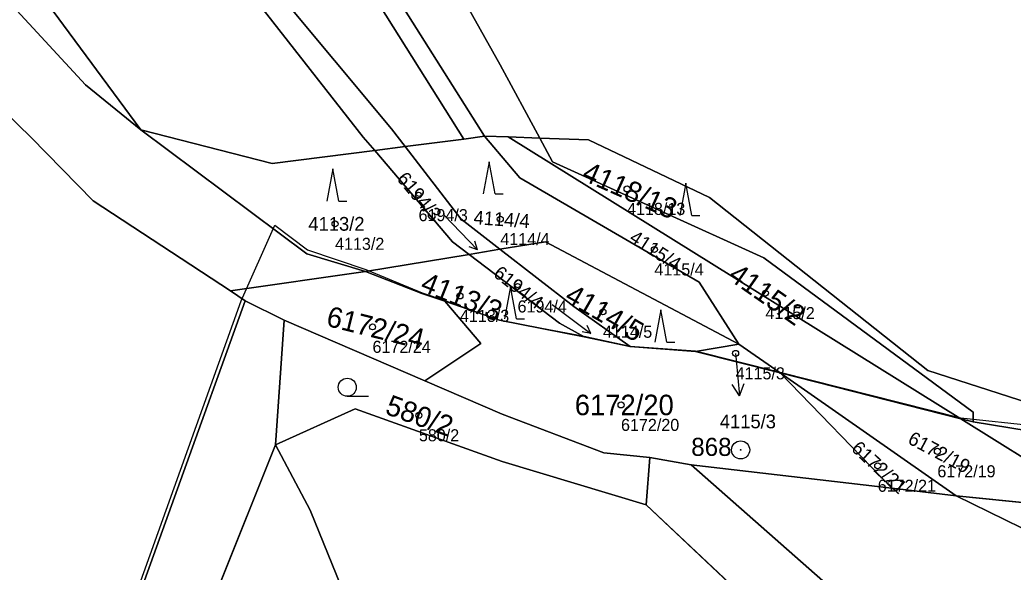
# Model space of a CAD drawing. Extents: x -754150 to -749824, y -1058608 to -1053956.
# Drawn here: x -753426.8 to -753344.4, y -1056107.7 to -1056061.8 of the extents above; entities that cross this region are included whole.
import ezdxf

# ---------------------------------------------------------------- set-up
doc = ezdxf.new("R2010")
doc.units = 0
for name, color, linetype in [('Vrstva 1', 7, 'Continuous'), ('Vrstva 2', 7, 'Continuous'), ('Vrstva 3', 7, 'Continuous'), ('Vrstva 4', 7, 'Continuous'), ('Vrstva 50', 7, 'Continuous'), ('Vrstva 51', 7, 'Continuous'), ('Vrstva 7', 7, 'Continuous'), ('Vrstva 8', 7, 'Continuous')]:
    doc.layers.add(name, color=color, linetype=linetype)

msp = doc.modelspace()

# ---------------------------------------------------------------- linework, layer by layer
at = {"layer": 'Vrstva 1'}
for p, q in [((-753467.46, -1056002.4), (-753416.8, -1056070.96)), ((-753388.26, -1056071.48), (-753395.56, -1056059.9)), ((-753394.84, -1056072.35), (-753389.99, -1056071.74)), ((-753389.99, -1056071.74), (-753388.26, -1056071.48)), ((-753388.26, -1056071.48), (-753386.3, -1056071.55)), ((-753386.3, -1056071.55), (-753383.67, -1056071.64)), ((-753386.3, -1056071.55), (-753348.72, -1056094.94)), ((-753397.38, -1056072.67), (-753394.84, -1056072.35)), ((-753389.54, -1056081.29), (-753386.98, -1056080.87)), ((-753398.14, -1056082.71), (-753389.54, -1056081.29)), ((-753409.35, -1056084.33), (-753398.14, -1056082.71)), ((-753408.12, -1056085.14), (-753409.35, -1056084.33)), ((-753404.9, -1056086.74), (-753408.12, -1056085.14)), ((-753404.9, -1056086.74), (-753405.61, -1056097.1)), ((-753393.22, -1056091.79), (-753404.9, -1056086.74)), ((-753379.99, -1056088.15), (-753376.17, -1056088.95)), ((-753376.17, -1056088.95), (-753370.75, -1056089.35)), ((-753370.75, -1056089.35), (-753367.14, -1056088.75)), ((-753363.72, -1056091.13), (-753367.14, -1056088.75)), ((-753370.75, -1056089.35), (-753363.72, -1056091.13)), ((-753363.72, -1056091.13), (-753348.72, -1056094.94)), ((-753363.72, -1056091.13), (-753349.12, -1056101.32)), ((-753354.44, -1056100.7), (-753363.72, -1056091.13)), ((-753348.72, -1056094.94), (-753347.7, -1056095.2)), ((-753405.61, -1056097.1), (-753415.02, -1056120.6)), ((-753374.85, -1056102.08), (-753374.54, -1056098.16)), ((-753371.12, -1056098.76), (-753374.54, -1056098.16)), ((-753354.44, -1056100.7), (-753371.12, -1056098.76)), ((-753349.12, -1056101.32), (-753354.44, -1056100.7)), ((-753328.05, -1056103.45), (-753349.12, -1056101.32)), ((-753349.01, -1056126.36), (-753374.85, -1056102.08))]:
    msp.add_line(p, q, dxfattribs=at)
for points in [[(-753478.72, -1055932.93), (-753477.78, -1055952.7), (-753457.37, -1055988.27), (-753443.25, -1056005.88), (-753396.93, -1056060.7), (-753389.99, -1056071.74)], [(-753383.67, -1056071.64), (-753386.95, -1056065.57), (-753392.18, -1056056.2), (-753395.05, -1056046.53), (-753397.11, -1056035.53), (-753400.64, -1056019.78), (-753404.8, -1056009.8), (-753409.93, -1056004.7), (-753438.79, -1055985.36), (-753444.11, -1055980.37), (-753446.71, -1055977.48), (-753451.33, -1055972.24), (-753456.98, -1055961.5), (-753460.8, -1055946.49), (-753461.69, -1055933.61)], [(-753409.35, -1056084.33), (-753420.75, -1056076.85), (-753425.9, -1056071.59), (-753436.92, -1056060.89), (-753447.55, -1056046.37), (-753463.02, -1056023), (-753476.31, -1056001.98), (-753490.2, -1055974.43), (-753507.59, -1055943.01)], [(-753484.98, -1055960.55), (-753472.49, -1055987.65), (-753459.97, -1056005.11), (-753449.18, -1056016.59), (-753434.77, -1056029.57), (-753422.76, -1056039.58), (-753414.4, -1056049.36), (-753405.46, -1056059.5), (-753395.97, -1056070.88), (-753394.84, -1056072.35)], [(-753397.38, -1056072.67), (-753398.33, -1056071.56), (-753407.14, -1056060.33), (-753416.29, -1056050.21), (-753424.31, -1056040.88), (-753436.72, -1056030.33), (-753451.09, -1056018.22), (-753467.46, -1056002.4)], [(-753467.46, -1056002.4), (-753456.87, -1056019.99), (-753442.03, -1056042.55), (-753430.8, -1056057.05), (-753421.38, -1056067.21), (-753416.8, -1056070.96)], [(-753416.8, -1056070.96), (-753405.88, -1056073.75), (-753397.38, -1056072.67)], [(-753416.8, -1056070.96), (-753403.01, -1056081.24), (-753398.14, -1056082.71)], [(-753367.14, -1056088.75), (-753370.44, -1056083.59), (-753385.32, -1056074.94), (-753388.26, -1056071.48)], [(-753347.7, -1056095.2), (-753347.7, -1056094.4), (-753365.07, -1056081.58), (-753382.61, -1056073.6), (-753383.67, -1056071.64)], [(-753383.67, -1056071.64), (-753379.63, -1056071.79), (-753369.58, -1056076.57), (-753351.46, -1056090.94), (-753332.15, -1056097.16), (-753303.43, -1056102.57)], [(-753389.54, -1056081.29), (-753390.91, -1056080.25), (-753397.38, -1056072.67)], [(-753394.84, -1056072.35), (-753390.22, -1056078.35), (-753386.98, -1056080.87)], [(-753386.98, -1056080.87), (-753383.19, -1056080.24), (-753367.14, -1056088.75)], [(-753386.98, -1056080.87), (-753380.85, -1056085.62), (-753376.17, -1056088.95)], [(-753379.99, -1056088.15), (-753382.05, -1056087), (-753389.54, -1056081.29)], [(-753398.14, -1056082.71), (-753393.46, -1056084.54), (-753391.56, -1056085.19)], [(-753408.12, -1056085.14), (-753424.97, -1056131.97), (-753424.02, -1056139.25), (-753407.12, -1056157.1), (-753349.78, -1056204.63), (-753321.44, -1056226.25), (-753310.89, -1056230.77), (-753303.1, -1056235.1), (-753287.04, -1056252.92), (-753270.31, -1056276.47), (-753262.7, -1056290.47), (-753261.61, -1056300), (-753265.47, -1056335.36), (-753265.69, -1056342.13), (-753263.2, -1056350.12), (-753256, -1056359.6), (-753224.39, -1056378.54), (-753212.39, -1056386.87), (-753188.71, -1056406.07), (-753158.01, -1056432.95), (-753149.87, -1056441.89), (-753135.35, -1056457.89)], [(-753391.56, -1056085.19), (-753388.57, -1056088.68), (-753393.22, -1056091.79)], [(-753391.56, -1056085.19), (-753387.03, -1056086.74), (-753379.99, -1056088.15)], [(-753374.54, -1056098.16), (-753378.35, -1056097.76), (-753386.8, -1056094.56), (-753393.22, -1056091.79)], [(-753374.85, -1056102.08), (-753386.8, -1056098.49), (-753399.01, -1056094.11), (-753405.61, -1056097.1)], [(-753348.72, -1056094.94), (-753340.11, -1056100.3), (-753328.05, -1056103.45)], [(-753347.7, -1056095.2), (-753323.36, -1056099.18), (-753303.43, -1056102.57)], [(-753385.28, -1056133.92), (-753394.01, -1056116.75), (-753396.46, -1056118), (-753402.74, -1056102.52), (-753405.61, -1056097.1)], [(-753371.12, -1056098.76), (-753343.43, -1056123.13), (-753335.17, -1056142.18), (-753332.35, -1056136.94), (-753310.23, -1056139.67), (-753300.86, -1056148.86), (-753282.9, -1056158.56), (-753238.16, -1056167.21), (-753227.83, -1056175.09), (-753207.45, -1056183.86), (-753189.5, -1056207.08), (-753160.23, -1056235.62), (-753162.41, -1056244.66), (-753147.26, -1056264.54), (-753146.18, -1056271.7), (-753124.71, -1056283.17), (-753102.33, -1056280.73), (-753092.74, -1056281.1), (-753090.3, -1056277.8)], [(-753104.41, -1056262.68), (-753117.79, -1056252.65), (-753133.67, -1056237.99), (-753149.26, -1056215.5), (-753157.3, -1056201.47), (-753168.6, -1056183.48), (-753175.37, -1056173.71), (-753184.58, -1056165.38), (-753194.31, -1056157.43), (-753203.93, -1056151.32), (-753220.4, -1056141.65), (-753226.39, -1056139.42), (-753237.66, -1056134.23), (-753250.94, -1056129.04), (-753279.85, -1056119.38), (-753304.09, -1056112.69), (-753311.77, -1056110.57), (-753325.55, -1056108.02), (-753339.62, -1056105.97), (-753349.12, -1056101.32)]]:
    msp.add_lwpolyline(points, dxfattribs=at)
at = {"layer": 'Vrstva 3'}
for p, q in [((-753400.86, -1056074.2), (-753401.362, -1056076.88)), ((-753400.358, -1056076.88), (-753400.86, -1056074.2)), ((-753387.87, -1056073.6), (-753388.372, -1056076.28)), ((-753387.368, -1056076.28), (-753387.87, -1056073.6)), ((-753371.55, -1056075.39), (-753372.052, -1056078.07)), ((-753371.048, -1056078.07), (-753371.55, -1056075.39)), ((-753387.368, -1056076.28), (-753386.7, -1056076.28)), ((-753400.358, -1056076.88), (-753399.69, -1056076.88)), ((-753391.632, -1056078.016), (-753388.84, -1056080.908)), ((-753371.048, -1056078.07), (-753370.38, -1056078.07)), ((-753388.84, -1056080.908), (-753389.536, -1056080.671)), ((-753388.84, -1056080.908), (-753389.053, -1056080.204)), ((-753386.1, -1056083.96), (-753386.602, -1056086.64)), ((-753385.598, -1056086.64), (-753386.1, -1056083.96)), ((-753382.64, -1056085.442), (-753379.429, -1056087.861)), ((-753373.62, -1056085.9), (-753374.122, -1056088.58)), ((-753373.118, -1056088.58), (-753373.62, -1056085.9)), ((-753385.598, -1056086.64), (-753384.93, -1056086.64)), ((-753379.429, -1056087.861), (-753379.75, -1056087.199)), ((-753379.429, -1056087.861), (-753380.154, -1056087.735)), ((-753373.118, -1056088.58), (-753372.45, -1056088.58)), ((-753399.653, -1056093.07), (-753397.903, -1056093.07))]:
    msp.add_line(p, q, dxfattribs=at)
msp.add_circle((-753399.653, -1056092.32), 0.75, dxfattribs=at)
at = {"layer": 'Vrstva 4'}
for p, q in [((-753408.46, -1056085.15), (-753405.66, -1056078.87)), ((-753405.66, -1056078.87), (-753402.96, -1056080.93)), ((-753402.96, -1056080.93), (-753398.12, -1056082.55)), ((-753398.12, -1056082.55), (-753393.44, -1056084.48)), ((-753393.44, -1056084.48), (-753391.55, -1056085.13)), ((-753425.26, -1056131.99), (-753408.46, -1056085.15)), ((-753391.55, -1056085.13), (-753387.03, -1056086.74)), ((-753387.03, -1056086.74), (-753379.99, -1056088.09)), ((-753379.99, -1056088.09), (-753376.17, -1056088.91)), ((-753376.17, -1056088.91), (-753370.76, -1056089.29)), ((-753370.76, -1056089.29), (-753363.72, -1056091.06)), ((-753363.72, -1056091.06), (-753348.71, -1056094.85)), ((-753348.71, -1056094.85), (-753332.04, -1056096.67))]:
    msp.add_line(p, q, dxfattribs=at)
at = {"layer": 'Vrstva 50'}
for centre in [(-753376.43, -1056075.86), (-753393.74, -1056076.38), (-753400.67, -1056078.76), (-753386.95, -1056078.37), (-753374.16, -1056080.89), (-753385.52, -1056083.96), (-753364.94, -1056084.51), (-753390.3, -1056084.74), (-753378.43, -1056086.06), (-753397.56, -1056087.31), (-753367.42, -1056089.51), (-753376.93, -1056093.79), (-753393.71, -1056094.65), (-753350.67, -1056097.64), (-753355.62, -1056098.84)]:
    msp.add_circle(centre, 0.25, dxfattribs=at)
at = {"layer": 'Vrstva 51'}
for points in [[(-753395.97, -1056070.88), (-753394.84, -1056072.35), (-753389.99, -1056071.74), (-753396.93, -1056060.7), (-753443.25, -1056005.88), (-753457.37, -1055988.27), (-753477.78, -1055952.7), (-753478.72, -1055932.93), (-753497.62, -1055933.49), (-753484.98, -1055960.55), (-753472.49, -1055987.65), (-753459.97, -1056005.11), (-753449.18, -1056016.59), (-753434.77, -1056029.57), (-753422.76, -1056039.58), (-753414.4, -1056049.36), (-753405.46, -1056059.5)], [(-753396.93, -1056060.7), (-753389.99, -1056071.74), (-753388.26, -1056071.48), (-753395.56, -1056059.9), (-753456.25, -1055987.76), (-753476.58, -1055951.4), (-753477.31, -1055932.99), (-753478.72, -1055932.93), (-753477.78, -1055952.7), (-753457.37, -1055988.27), (-753443.25, -1056005.88)], [(-753409.35, -1056084.33), (-753398.14, -1056082.71), (-753403.01, -1056081.24), (-753416.8, -1056070.96), (-753421.38, -1056067.21), (-753430.8, -1056057.05), (-753442.03, -1056042.55), (-753456.87, -1056019.99), (-753467.46, -1056002.4), (-753469.65, -1055999.21), (-753484, -1055970.96), (-753499.79, -1055935.57), (-753507.59, -1055943.01), (-753490.2, -1055974.43), (-753476.31, -1056001.98), (-753463.02, -1056023), (-753447.55, -1056046.37), (-753436.92, -1056060.89), (-753425.9, -1056071.59), (-753420.75, -1056076.85)], [(-753397.38, -1056072.67), (-753394.84, -1056072.35), (-753395.97, -1056070.88), (-753405.46, -1056059.5), (-753414.4, -1056049.36), (-753422.76, -1056039.58), (-753434.77, -1056029.57), (-753449.18, -1056016.59), (-753459.97, -1056005.11), (-753472.49, -1055987.65), (-753484.98, -1055960.55), (-753467.46, -1056002.4), (-753451.09, -1056018.22), (-753436.72, -1056030.33), (-753424.31, -1056040.88), (-753416.29, -1056050.21), (-753407.14, -1056060.33), (-753398.33, -1056071.56)], [(-753421.38, -1056067.21), (-753416.8, -1056070.96), (-753467.46, -1056002.4), (-753456.87, -1056019.99), (-753442.03, -1056042.55), (-753430.8, -1056057.05)], [(-753416.8, -1056070.96), (-753405.88, -1056073.75), (-753397.38, -1056072.67), (-753398.33, -1056071.56), (-753407.14, -1056060.33), (-753416.29, -1056050.21), (-753424.31, -1056040.88), (-753436.72, -1056030.33), (-753451.09, -1056018.22), (-753467.46, -1056002.4)], [(-753398.14, -1056082.71), (-753389.54, -1056081.29), (-753390.91, -1056080.25), (-753397.38, -1056072.67), (-753405.88, -1056073.75), (-753416.8, -1056070.96), (-753403.01, -1056081.24)], [(-753394.84, -1056072.35), (-753390.22, -1056078.35), (-753386.98, -1056080.87), (-753383.19, -1056080.24), (-753367.14, -1056088.75), (-753370.44, -1056083.59), (-753385.32, -1056074.94), (-753388.26, -1056071.48), (-753389.99, -1056071.74)], [(-753348.72, -1056094.94), (-753386.3, -1056071.55), (-753388.26, -1056071.48), (-753385.32, -1056074.94), (-753370.44, -1056083.59), (-753367.14, -1056088.75), (-753363.72, -1056091.13)], [(-753382.61, -1056073.6), (-753383.67, -1056071.64), (-753386.3, -1056071.55), (-753348.72, -1056094.94), (-753347.7, -1056095.2), (-753347.7, -1056094.4), (-753365.07, -1056081.58)], [(-753303.43, -1056102.57), (-753332.15, -1056097.16), (-753351.46, -1056090.94), (-753369.58, -1056076.57), (-753379.63, -1056071.79), (-753383.67, -1056071.64), (-753382.61, -1056073.6), (-753365.07, -1056081.58), (-753347.7, -1056094.4), (-753347.7, -1056095.2), (-753323.36, -1056099.18)], [(-753389.54, -1056081.29), (-753386.98, -1056080.87), (-753390.22, -1056078.35), (-753394.84, -1056072.35), (-753397.38, -1056072.67), (-753390.91, -1056080.25)], [(-753379.99, -1056088.15), (-753376.17, -1056088.95), (-753380.85, -1056085.62), (-753386.98, -1056080.87), (-753389.54, -1056081.29), (-753382.05, -1056087)], [(-753380.85, -1056085.62), (-753376.17, -1056088.95), (-753370.75, -1056089.35), (-753367.14, -1056088.75), (-753383.19, -1056080.24), (-753386.98, -1056080.87)], [(-753398.14, -1056082.71), (-753393.46, -1056084.54), (-753391.56, -1056085.19), (-753387.03, -1056086.74), (-753379.99, -1056088.15), (-753382.05, -1056087), (-753389.54, -1056081.29)], [(-753404.9, -1056086.74), (-753393.22, -1056091.79), (-753388.57, -1056088.68), (-753391.56, -1056085.19), (-753393.46, -1056084.54), (-753398.14, -1056082.71), (-753409.35, -1056084.33), (-753408.12, -1056085.14)], [(-753393.22, -1056091.79), (-753386.8, -1056094.56), (-753378.35, -1056097.76), (-753374.54, -1056098.16), (-753371.12, -1056098.76), (-753354.44, -1056100.7), (-753363.72, -1056091.13), (-753370.75, -1056089.35), (-753376.17, -1056088.95), (-753379.99, -1056088.15), (-753387.03, -1056086.74), (-753391.56, -1056085.19), (-753388.57, -1056088.68)], [(-753374.85, -1056102.08), (-753374.54, -1056098.16), (-753378.35, -1056097.76), (-753386.8, -1056094.56), (-753393.22, -1056091.79), (-753404.9, -1056086.74), (-753405.61, -1056097.1), (-753399.01, -1056094.11), (-753386.8, -1056098.49)], [(-753363.72, -1056091.13), (-753367.14, -1056088.75), (-753370.75, -1056089.35)], [(-753363.72, -1056091.13), (-753349.12, -1056101.32), (-753328.05, -1056103.45), (-753340.11, -1056100.3), (-753348.72, -1056094.94)], [(-753354.44, -1056100.7), (-753349.12, -1056101.32), (-753363.72, -1056091.13)], [(-753349.01, -1056126.36), (-753374.85, -1056102.08), (-753386.8, -1056098.49), (-753399.01, -1056094.11), (-753405.61, -1056097.1), (-753402.74, -1056102.52), (-753396.46, -1056118), (-753394.01, -1056116.75), (-753385.28, -1056133.92), (-753357.23, -1056133.36)], [(-753405.61, -1056097.1), (-753415.02, -1056120.6), (-753407.78, -1056135.52), (-753404.96, -1056139.25), (-753400.86, -1056136.27), (-753400.06, -1056137.72), (-753397.76, -1056136.51), (-753396.56, -1056138.47), (-753392.21, -1056136.22), (-753385.28, -1056133.92), (-753394.01, -1056116.75), (-753396.46, -1056118), (-753402.74, -1056102.52)]]:
    msp.add_lwpolyline(points, close=True, dxfattribs=at)
for points in [[(-753270.31, -1056276.47), (-753287.04, -1056252.92), (-753303.1, -1056235.1), (-753310.89, -1056230.77), (-753321.44, -1056226.25), (-753349.78, -1056204.63), (-753407.12, -1056157.1), (-753424.02, -1056139.25), (-753424.97, -1056131.97), (-753408.12, -1056085.14), (-753409.35, -1056084.33), (-753420.75, -1056076.85), (-753425.9, -1056071.59), (-753436.92, -1056060.89), (-753447.55, -1056046.37), (-753463.02, -1056023), (-753476.31, -1056001.98), (-753490.2, -1055974.43), (-753507.59, -1055943.01)], [(-753460.8, -1055946.49), (-753456.98, -1055961.5), (-753451.33, -1055972.24), (-753446.71, -1055977.48), (-753444.11, -1055980.37), (-753438.79, -1055985.36), (-753409.93, -1056004.7), (-753404.8, -1056009.8), (-753400.64, -1056019.78), (-753397.11, -1056035.53), (-753395.05, -1056046.53), (-753392.18, -1056056.2), (-753386.95, -1056065.57), (-753383.67, -1056071.64), (-753379.63, -1056071.79), (-753369.58, -1056076.57), (-753351.46, -1056090.94), (-753332.15, -1056097.16), (-753303.43, -1056102.57), (-753271.26, -1056111.98), (-753251.76, -1056119.79)], [(-753395.56, -1056059.9), (-753388.26, -1056071.48), (-753386.3, -1056071.55), (-753383.67, -1056071.64), (-753386.95, -1056065.57), (-753392.18, -1056056.2)], [(-753267.14, -1056274.91), (-753284.07, -1056251.43), (-753299.08, -1056231.39), (-753307.86, -1056225.21), (-753318.46, -1056219.41), (-753347.81, -1056199.89), (-753402.71, -1056154.41), (-753417.29, -1056139.42), (-753418.66, -1056132.42), (-753418.07, -1056130.58), (-753418.75, -1056130.13), (-753415.02, -1056120.6), (-753405.61, -1056097.1), (-753404.9, -1056086.74), (-753408.12, -1056085.14), (-753424.97, -1056131.97), (-753424.02, -1056139.25), (-753407.12, -1056157.1), (-753349.78, -1056204.63), (-753321.44, -1056226.25), (-753310.89, -1056230.77), (-753303.1, -1056235.1), (-753287.04, -1056252.92), (-753270.31, -1056276.47)], [(-753251.76, -1056119.79), (-753271.26, -1056111.98), (-753303.43, -1056102.57), (-753323.36, -1056099.18), (-753347.7, -1056095.2), (-753348.72, -1056094.94), (-753340.11, -1056100.3), (-753328.05, -1056103.45), (-753322.54, -1056104.01), (-753302.78, -1056106.89), (-753286.68, -1056111), (-753275.18, -1056114.86), (-753261.45, -1056120.26)], [(-753238.16, -1056167.21), (-753282.9, -1056158.56), (-753300.86, -1056148.86), (-753310.23, -1056139.67), (-753332.35, -1056136.94), (-753335.17, -1056142.18), (-753343.43, -1056123.13), (-753371.12, -1056098.76), (-753374.54, -1056098.16), (-753374.85, -1056102.08), (-753349.01, -1056126.36), (-753336.94, -1056146.58), (-753330.24, -1056139.91), (-753311, -1056142.49), (-753302.68, -1056151.79), (-753283.85, -1056161.43), (-753240.86, -1056169.41)], [(-753250.94, -1056129.04), (-753279.85, -1056119.38), (-753304.09, -1056112.69), (-753311.77, -1056110.57), (-753325.55, -1056108.02), (-753339.62, -1056105.97), (-753349.12, -1056101.32), (-753354.44, -1056100.7), (-753371.12, -1056098.76), (-753343.43, -1056123.13), (-753335.17, -1056142.18), (-753332.35, -1056136.94), (-753310.23, -1056139.67), (-753300.86, -1056148.86), (-753282.9, -1056158.56), (-753238.16, -1056167.21)], [(-753242.58, -1056127.76), (-753273.58, -1056116.5), (-753287.33, -1056111.76), (-753302.98, -1056107.91), (-753322.4, -1056104.93), (-753328.05, -1056103.45), (-753349.12, -1056101.32), (-753339.62, -1056105.97), (-753325.55, -1056108.02), (-753311.77, -1056110.57), (-753304.09, -1056112.69), (-753279.85, -1056119.38), (-753250.94, -1056129.04)]]:
    msp.add_lwpolyline(points, dxfattribs=at)
at = {"layer": 'Vrstva 7'}
for p, q in [((-753367.42, -1056089.51), (-753367.37, -1056090.05)), ((-753367.37, -1056090.05), (-753367.108, -1056093.04)), ((-753367.108, -1056093.04), (-753367.695, -1056092.086)), ((-753367.108, -1056093.04), (-753366.697, -1056091.998))]:
    msp.add_line(p, q, dxfattribs=at)
at = {"layer": 'Vrstva 8'}
for radius in [0.75, 0.03]:
    msp.add_circle((-753367, -1056097.52), radius, dxfattribs=at)

# ---------------------------------------------------------------- texts
at = {"layer": 'Vrstva 2'}
for s, height, rotation, p in [('4118/13', 1.7, 336, (-753380.282, -1056075.075)), ('6194/3', 1.14, 310, (-753395.601, -1056075.048)), ('4114/4', 1.14, 356, (-753389.201, -1056078.783)), ('4115/4', 1.14, 327, (-753376.329, -1056080.16)), ('6194/4', 1.14, 322, (-753387.617, -1056083.044)), ('4115/2', 1.7, 325, (-753368.135, -1056083.31)), ('4113/3', 1.7, 338, (-753393.683, -1056084.289)), ('4114/5', 1.7, 330, (-753381.717, -1056085.143)), ('6172/24', 1.7, 346, (-753401.489, -1056087.206)), ('580/2', 1.7, 340, (-753396.606, -1056094.5)), ('6172/19', 1.14, 332, (-753353.21, -1056096.934)), ('6172/21', 1.14, 317, (-753357.891, -1056097.501))]:
    msp.add_text(s, height=height, rotation=rotation, dxfattribs=at).set_placement(p)
for s, height, p in [('4113/2', 1.14, (-753402.886, -1056079.33)), ('6172/20', 1.7, (-753380.768, -1056094.64)), ('4115/3', 1.14, (-753368.73, -1056095.729))]:
    msp.add_text(s, height=height, dxfattribs=at).set_placement(p)
at = {"layer": 'Vrstva 50'}
for s, p in [('6194/3', (-753393.74, -1056078.536)), ('4118/13', (-753376.43, -1056078.016)), ('4113/2', (-753400.67, -1056080.916)), ('4114/4', (-753386.95, -1056080.526)), ('4115/4', (-753374.16, -1056083.046)), ('6194/4', (-753385.52, -1056086.116)), ('4113/3', (-753390.3, -1056086.896)), ('4115/2', (-753364.94, -1056086.666)), ('4114/5', (-753378.43, -1056088.216)), ('6172/24', (-753397.56, -1056089.466)), ('4115/3', (-753367.42, -1056091.666)), ('6172/20', (-753376.93, -1056095.946)), ('580/2', (-753393.71, -1056096.806)), ('6172/19', (-753350.67, -1056099.796)), ('6172/21', (-753355.62, -1056100.996))]:
    msp.add_text(s, height=1, dxfattribs=at).set_placement(p)
at = {"layer": 'Vrstva 8'}
msp.add_text('868', height=1.5, dxfattribs=at).set_placement((-753371.103, -1056098.02))

doc.saveas('drawing.dxf')
